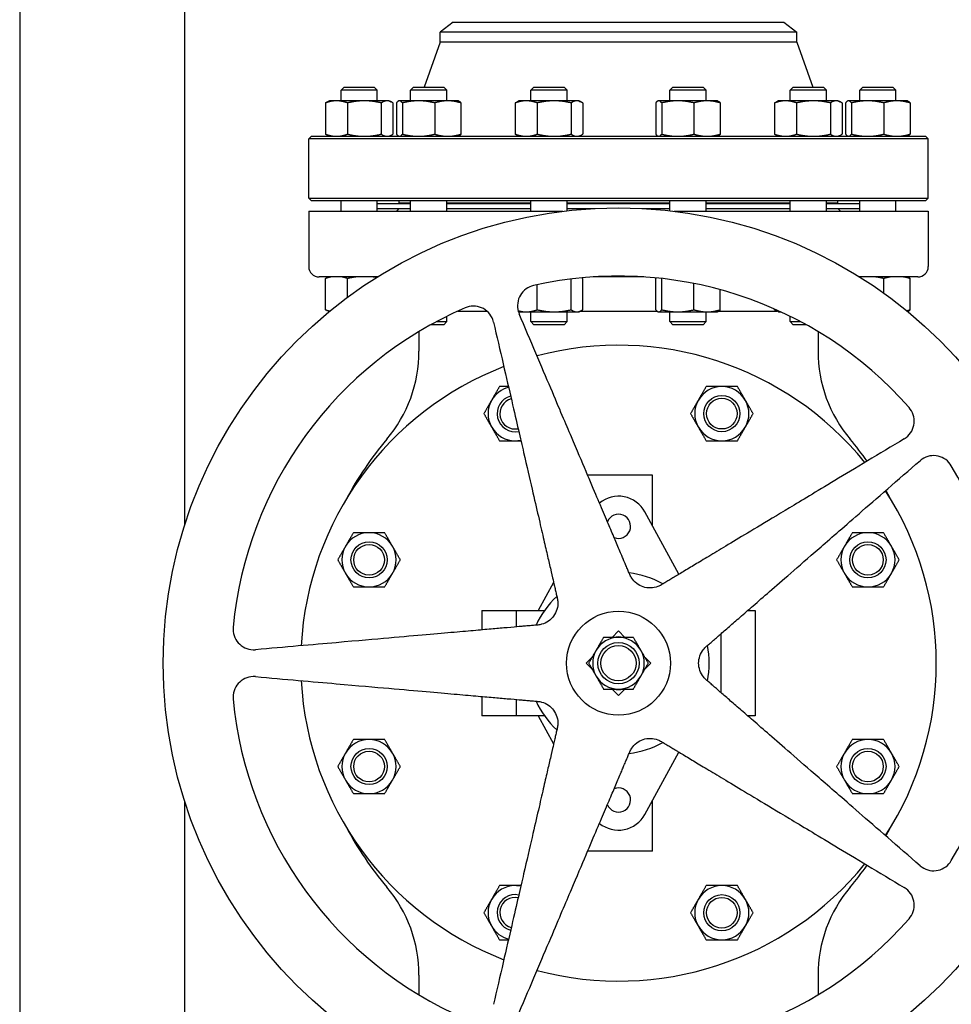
# Model space of a CAD drawing. Header units: inches. Extents: x 18 to 846, y -44 to 561.
# Tile 571 of 637: x 421 to 443, y 421 to 444. Entities that reach past the tile are written whole.
import ezdxf

# ---------------------------------------------------------------- set-up
doc = ezdxf.new("R2010")
doc.units = ezdxf.units.IN
doc.header["$LTSCALE"] = 24
doc.header["$MEASUREMENT"] = 0
doc.layers.add('Visible (ANSI)', color=7, linetype='Continuous', lineweight=30)

msp = doc.modelspace()

# ---------------------------------------------------------------- linework, layer by layer
at = {"layer": 'Visible (ANSI)'}
for p, q in [((420.67843, 512.99548), (420.67843, 416.08668)), ((424.67843, 432.1744), (424.67843, 502.66149)), ((431.17593, 444.33168), (430.86343, 444.09189)), ((431.17593, 444.33168), (439.18093, 444.33168)), ((439.18093, 444.33168), (439.49343, 444.09189)), ((439.49343, 444.09189), (430.86343, 444.09189)), ((430.86343, 443.85168), (430.86343, 444.09189)), ((439.49343, 443.85168), (439.49343, 444.09189)), ((430.86343, 443.85168), (430.47619, 442.76168)), ((439.49343, 443.85168), (430.86343, 443.85168)), ((439.49343, 443.85168), (439.88067, 442.76168)), ((428.53533, 442.76168), (428.46241, 442.68877)), ((429.33741, 442.68877), (428.46241, 442.68877)), ((428.46241, 442.43068), (428.46241, 442.68877)), ((428.53533, 442.76168), (429.26449, 442.76168)), ((429.26449, 442.76168), (429.33741, 442.68877)), ((429.33741, 442.43068), (429.33741, 442.68877)), ((430.21765, 442.76168), (430.14473, 442.68877)), ((431.01973, 442.68877), (430.14473, 442.68877)), ((430.14473, 442.43068), (430.14473, 442.68877)), ((430.21765, 442.76168), (430.94682, 442.76168)), ((430.94682, 442.76168), (431.01973, 442.68877)), ((431.01973, 442.43068), (431.01973, 442.68877)), ((433.13152, 442.76168), (433.05861, 442.68877)), ((433.93361, 442.68877), (433.05861, 442.68877)), ((433.05861, 442.43068), (433.05861, 442.68877)), ((433.13152, 442.76168), (433.86069, 442.76168)), ((433.86069, 442.76168), (433.93361, 442.68877)), ((433.93361, 442.43068), (433.93361, 442.68877)), ((436.49617, 442.76168), (436.42325, 442.68877)), ((437.29825, 442.68877), (436.42325, 442.68877)), ((436.42325, 442.43068), (436.42325, 442.68877)), ((436.49617, 442.76168), (437.22534, 442.76168)), ((437.22534, 442.76168), (437.29825, 442.68877)), ((437.29825, 442.43068), (437.29825, 442.68877)), ((439.41004, 442.76168), (439.33712, 442.68877)), ((440.21212, 442.68877), (439.33712, 442.68877)), ((439.33712, 442.43068), (439.33712, 442.68877)), ((439.41004, 442.76168), (440.13921, 442.76168)), ((440.13921, 442.76168), (440.21212, 442.68877)), ((440.21212, 442.43068), (440.21212, 442.68877)), ((441.09236, 442.76168), (441.01945, 442.68877)), ((441.89445, 442.68877), (441.01945, 442.68877)), ((441.01945, 442.43068), (441.01945, 442.68877)), ((441.09236, 442.76168), (441.82153, 442.76168)), ((441.82153, 442.76168), (441.89445, 442.68877)), ((441.89445, 442.43068), (441.89445, 442.68877)), ((428.08248, 442.37882), (428.08248, 441.62355)), ((428.18091, 442.43068), (428.13512, 442.40933)), ((428.34972, 442.43068), (428.18091, 442.43068)), ((429.02567, 442.43068), (428.34972, 442.43068)), ((428.61696, 442.37882), (428.61696, 441.62355)), ((429.57587, 442.43068), (429.02567, 442.43068)), ((429.43439, 442.37882), (429.43439, 441.62355)), ((429.61891, 442.43068), (429.57587, 442.43068)), ((429.61891, 442.43068), (429.6647, 442.40933)), ((429.71734, 442.37882), (429.71734, 441.62355)), ((429.80171, 442.37882), (429.80171, 441.62355)), ((429.86323, 442.43068), (429.85198, 442.42543)), ((429.87432, 442.43068), (429.86323, 442.43068)), ((430.33719, 442.43068), (429.87432, 442.43068)), ((429.94693, 442.37882), (429.94693, 441.62355)), ((431.04511, 442.43068), (430.33719, 442.43068)), ((430.72745, 442.37882), (430.72745, 441.62355)), ((431.30123, 442.43068), (431.04511, 442.43068)), ((431.30123, 442.43068), (431.31249, 442.42543)), ((431.36276, 442.37882), (431.36276, 441.62355)), ((432.67867, 442.37882), (432.67867, 441.62355)), ((432.77711, 442.43068), (432.73132, 442.40933)), ((432.94591, 442.43068), (432.77711, 442.43068)), ((433.62187, 442.43068), (432.94591, 442.43068)), ((433.21315, 442.37882), (433.21315, 441.62355)), ((434.17206, 442.43068), (433.62187, 442.43068)), ((434.03058, 442.37882), (434.03058, 441.62355)), ((434.21511, 442.43068), (434.17206, 442.43068)), ((434.21511, 442.43068), (434.26089, 442.40933)), ((434.31354, 442.37882), (434.31354, 441.62355)), ((436.08023, 442.37882), (436.08023, 441.62355)), ((436.14175, 442.43068), (436.13049, 442.42543)), ((436.15284, 442.43068), (436.14175, 442.43068)), ((436.61571, 442.43068), (436.15284, 442.43068)), ((436.22545, 442.37882), (436.22545, 441.62355)), ((437.32363, 442.43068), (436.61571, 442.43068)), ((437.00597, 442.37882), (437.00597, 441.62355)), ((437.57975, 442.43068), (437.32363, 442.43068)), ((437.57975, 442.43068), (437.59101, 442.42543)), ((437.64128, 442.37882), (437.64128, 441.62355)), ((438.95719, 442.37882), (438.95719, 441.62355)), ((439.05562, 442.43068), (439.00984, 442.40933)), ((439.22443, 442.43068), (439.05562, 442.43068)), ((439.90039, 442.43068), (439.22443, 442.43068)), ((439.49167, 442.37882), (439.49167, 441.62355)), ((440.45058, 442.43068), (439.90039, 442.43068)), ((440.3091, 442.37882), (440.3091, 441.62355)), ((440.49362, 442.43068), (440.45058, 442.43068)), ((440.49362, 442.43068), (440.53941, 442.40933)), ((440.59205, 442.37882), (440.59205, 441.62355)), ((440.67642, 442.37882), (440.67642, 441.62355)), ((440.73795, 442.43068), (440.72669, 442.42543)), ((440.74903, 442.43068), (440.73795, 442.43068)), ((441.2119, 442.43068), (440.74903, 442.43068)), ((440.82164, 442.37882), (440.82164, 441.62355)), ((441.91982, 442.43068), (441.2119, 442.43068)), ((441.60217, 442.37882), (441.60217, 441.62355)), ((442.17595, 442.43068), (441.91982, 442.43068)), ((442.17595, 442.43068), (442.1872, 442.42543)), ((442.23747, 442.37882), (442.23747, 441.62355)), ((427.74093, 441.57168), (427.67843, 441.50918)), ((427.67843, 440.07418), (427.67843, 441.50918)), ((442.67843, 441.50918), (427.67843, 441.50918)), ((427.74093, 441.57168), (442.61593, 441.57168)), ((428.18091, 441.57168), (428.13512, 441.59303)), ((429.61891, 441.57168), (429.6647, 441.59303)), ((429.86323, 441.57168), (429.85198, 441.57693)), ((431.30123, 441.57168), (431.31249, 441.57693)), ((432.77711, 441.57168), (432.73132, 441.59303)), ((434.21511, 441.57168), (434.26089, 441.59303)), ((436.14175, 441.57168), (436.13049, 441.57693)), ((437.57975, 441.57168), (437.59101, 441.57693)), ((439.05562, 441.57168), (439.00984, 441.59303)), ((440.49362, 441.57168), (440.53941, 441.59303)), ((440.73795, 441.57168), (440.72669, 441.57693)), ((442.17595, 441.57168), (442.1872, 441.57693)), ((442.61593, 441.57168), (442.67843, 441.50918)), ((442.67843, 440.07418), (442.67843, 441.50918)), ((427.67843, 440.07418), (442.67843, 440.07418)), ((427.74093, 440.01168), (427.67843, 440.07418)), ((442.61593, 440.01168), (427.74093, 440.01168)), ((428.46241, 439.75868), (428.46241, 440.01168)), ((429.33741, 439.75868), (429.33741, 440.01168)), ((429.86843, 439.95168), (429.86843, 440.01168)), ((430.14473, 439.75868), (430.14473, 440.01168)), ((431.01973, 439.75868), (431.01973, 440.01168)), ((433.05861, 439.75868), (433.05861, 440.01168)), ((433.93361, 439.77067), (433.93361, 440.01168)), ((436.42325, 439.77067), (436.42325, 440.01168)), ((437.29825, 439.75868), (437.29825, 440.01168)), ((439.33712, 439.75868), (439.33712, 440.01168)), ((440.21212, 439.75868), (440.21212, 440.01168)), ((440.48843, 439.95168), (440.48843, 440.01168)), ((441.01945, 439.75868), (441.01945, 440.01168)), ((441.89445, 439.75868), (441.89445, 440.01168)), ((442.61593, 440.01168), (442.67843, 440.07418)), ((427.67843, 439.75868), (433.8323, 439.75868)), ((427.67843, 439.75868), (427.67843, 438.41768)), ((429.33741, 439.94668), (430.14473, 439.94668)), ((429.33741, 439.82668), (430.14473, 439.82668)), ((429.86343, 439.82168), (429.80043, 439.75868)), ((429.86343, 439.82168), (430.14473, 439.82168)), ((430.14473, 439.95168), (429.86843, 439.95168)), ((429.98843, 439.95168), (429.98843, 439.94668)), ((429.98843, 439.82668), (429.98843, 439.82168)), ((433.05861, 439.95168), (431.01973, 439.95168)), ((431.01973, 439.94668), (433.05861, 439.94668)), ((431.01973, 439.82668), (433.05861, 439.82668)), ((431.01973, 439.82168), (433.05861, 439.82168)), ((436.42325, 439.95168), (433.93361, 439.95168)), ((433.93361, 439.94668), (436.42325, 439.94668)), ((433.93361, 439.82668), (434.61321, 439.82668)), ((433.93361, 439.82168), (434.52304, 439.82168)), ((435.74365, 439.82668), (436.42325, 439.82668)), ((435.83382, 439.82168), (436.42325, 439.82168)), ((436.52456, 439.75868), (442.67843, 439.75868)), ((439.33712, 439.95168), (437.29825, 439.95168)), ((437.29825, 439.94668), (439.33712, 439.94668)), ((437.29825, 439.82668), (439.33712, 439.82668)), ((437.29825, 439.82168), (439.33712, 439.82168)), ((440.48843, 439.95168), (440.21212, 439.95168)), ((440.21212, 439.94668), (441.01945, 439.94668)), ((440.21212, 439.82668), (441.01945, 439.82668)), ((440.21212, 439.82168), (440.49343, 439.82168)), ((440.36843, 439.95168), (440.36843, 439.94668)), ((440.36843, 439.82668), (440.36843, 439.82168)), ((440.49343, 439.82168), (440.55643, 439.75868)), ((442.67843, 439.75868), (442.67843, 438.41768)), ((429.33933, 438.16768), (427.92843, 438.16768)), ((428.08248, 437.37355), (428.08248, 438.12882)), ((428.15303, 438.16768), (428.13512, 438.15933)), ((428.61696, 437.67571), (428.61696, 438.12882)), ((434.03058, 437.37355), (434.03058, 438.11709)), ((434.31354, 437.37355), (434.31354, 438.12882)), ((435.78993, 438.16768), (434.56693, 438.16768)), ((436.08023, 437.37355), (436.08023, 438.12882)), ((436.22545, 437.37355), (436.22545, 438.12882)), ((442.42843, 438.16768), (441.01753, 438.16768)), ((441.60217, 437.77609), (441.60217, 438.12882)), ((442.23747, 437.37355), (442.23747, 438.12882)), ((433.21315, 437.37355), (433.21315, 437.97924)), ((437.00597, 437.37355), (437.00597, 438.00771)), ((437.64128, 437.37355), (437.64128, 437.85819)), ((438.95719, 437.37355), (438.95719, 437.39191)), ((428.17023, 437.32666), (428.13512, 437.34303)), ((431.01973, 437.0846), (431.01973, 437.21421)), ((431.2855, 437.34068), (431.9924, 437.34068)), ((432.77711, 437.32168), (432.75275, 437.33304)), ((432.77711, 437.32168), (432.94591, 437.32168)), ((432.94591, 437.32168), (433.62187, 437.32168)), ((433.05861, 437.0846), (433.05861, 437.32168)), ((433.62187, 437.32168), (434.17206, 437.32168)), ((433.93361, 437.0846), (433.93361, 437.32168)), ((434.17206, 437.32168), (434.21511, 437.32168)), ((434.21511, 437.32168), (434.26089, 437.34303)), ((434.25585, 437.34068), (436.1099, 437.34068)), ((436.14175, 437.32168), (436.13049, 437.32693)), ((436.14175, 437.32168), (436.15284, 437.32168)), ((436.15284, 437.32168), (436.61571, 437.32168)), ((436.42325, 437.0846), (436.42325, 437.32168)), ((436.61571, 437.32168), (437.32363, 437.32168)), ((437.29825, 437.0846), (437.29825, 437.32168)), ((437.32363, 437.32168), (437.57975, 437.32168)), ((437.57975, 437.32168), (437.59101, 437.32693)), ((437.6116, 437.34068), (439.01488, 437.34068)), ((439.05562, 437.32168), (439.00984, 437.34303)), ((439.05562, 437.32168), (439.11269, 437.32168)), ((439.33712, 437.0846), (439.33712, 437.21421)), ((442.18663, 437.32666), (442.1872, 437.32693)), ((430.94682, 437.01168), (430.63367, 437.01168)), ((430.7677, 437.0846), (431.01973, 437.0846)), ((430.94682, 437.01168), (431.01973, 437.0846)), ((433.05861, 437.0846), (433.93361, 437.0846)), ((433.13152, 437.01168), (433.05861, 437.0846)), ((433.86069, 437.01168), (433.13152, 437.01168)), ((433.86069, 437.01168), (433.93361, 437.0846)), ((436.42325, 437.0846), (437.29825, 437.0846)), ((436.49617, 437.01168), (436.42325, 437.0846)), ((437.22534, 437.01168), (436.49617, 437.01168)), ((437.22534, 437.01168), (437.29825, 437.0846)), ((439.33712, 437.0846), (439.58916, 437.0846)), ((439.41004, 437.01168), (439.33712, 437.0846)), ((439.72318, 437.01168), (439.41004, 437.01168)), ((430.34661, 436.84576), (430.34661, 436.36917)), ((440.01025, 436.84576), (440.01025, 436.36917)), ((436.00523, 433.37068), (434.43074, 433.37068)), ((436.00523, 432.13719), (436.00523, 433.37068)), ((436.64217, 430.96969), (435.81853, 432.4794)), ((433.60752, 430.77324), (433.23545, 430.09126)), ((431.87043, 430.09126), (432.69743, 430.09126)), ((431.87043, 430.09126), (431.87043, 429.62318)), ((432.69743, 430.09126), (433.38595, 430.09126)), ((432.69743, 430.09126), (432.69743, 429.69554)), ((438.30609, 430.09126), (438.48643, 430.09126)), ((438.48643, 430.09126), (438.48643, 427.5441)), ((435.0242, 429.44268), (435.17843, 429.59691)), ((435.17843, 429.59691), (435.33266, 429.44268)), ((437.65943, 429.52913), (437.65943, 428.10623)), ((434.3992, 428.81768), (434.53535, 428.95383)), ((434.53535, 428.68153), (434.3992, 428.81768)), ((435.82151, 428.95383), (435.95766, 428.81768)), ((435.95766, 428.81768), (435.82151, 428.68153)), ((435.17843, 428.03845), (435.0242, 428.19268)), ((435.33266, 428.19268), (435.17843, 428.03845)), ((431.87043, 428.01218), (431.87043, 427.5441)), ((432.69743, 427.93983), (432.69743, 427.5441)), ((432.69743, 427.5441), (431.87043, 427.5441)), ((433.38595, 427.5441), (432.69743, 427.5441)), ((433.23545, 427.5441), (433.60752, 426.86212)), ((438.48643, 427.5441), (438.30609, 427.5441)), ((435.81853, 425.15597), (436.64217, 426.66568)), ((424.67843, 416.08668), (424.67843, 425.46097)), ((436.00523, 424.26468), (436.00523, 425.49818)), ((436.00523, 424.26468), (434.43074, 424.26468)), ((430.34661, 421.2662), (430.34661, 420.78961)), ((440.01025, 421.2662), (440.01025, 420.78961))]:
    msp.add_line(p, q, dxfattribs=at)
for centre, radius in [((435.17843, 428.81768), 11.0235), ((437.68049, 434.85819), 0.4375), ((437.68049, 434.85819), 0.37135), ((429.13792, 431.31974), 0.4375), ((429.13792, 431.31974), 0.37135), ((441.21894, 431.31974), 0.4375), ((441.21894, 431.31974), 0.37135), ((435.17843, 428.81768), 1.26), ((435.17843, 428.81768), 0.5), ((435.17843, 428.81768), 0.4256), ((429.13792, 426.31562), 0.4375), ((429.13792, 426.31562), 0.37135), ((441.21894, 426.31562), 0.4375), ((441.21894, 426.31562), 0.37135), ((437.68049, 422.77717), 0.4375), ((437.68049, 422.77717), 0.37135)]:
    msp.add_circle(centre, radius, dxfattribs=at)
for centre, radius, start, end in [((429.78869, 441.94668), 0.375, 270, 279.684596), ((440.56817, 441.94668), 0.375, 260.315504, 270), ((427.92843, 438.41768), 0.25, 180, 270), ((442.42843, 438.41768), 0.25, 270, 0), ((435.17843, 428.81768), 9.36997, 41.331348, 102.668652), ((435.17843, 428.81768), 9.36997, 113.331348, 174.668652), ((435.17843, 428.81768), 7.696, 39.147903, 104.852097), ((427.03861, 436.36917), 3.308, 319.897303, 0), ((443.31825, 436.36917), 3.308, 180, 220.102697), ((435.17843, 428.81768), 7.696, 111.147903, 176.852097), ((432.67637, 434.85819), 0.656, 104.015956, 150), ((437.68049, 434.85819), 0.656, 90, 150), ((437.68049, 434.85819), 0.656, 30, 90), ((432.67637, 434.85819), 0.4375, 104.523454, 281.476546), ((432.67637, 434.85819), 0.37135, 104.794914, 281.205086), ((432.67637, 434.85819), 0.656, 150, 210), ((437.68049, 434.85819), 0.656, 150, 210), ((437.68049, 434.85819), 0.656, 330, 30), ((432.67637, 434.85819), 0.656, 210, 270), ((437.68049, 434.85819), 0.656, 210, 270), ((437.68049, 434.85819), 0.656, 270, 330), ((436.00543, 428.81768), 8.415, 139.897304, 151.812157), ((432.67637, 434.85819), 0.656, 270, 281.984044), ((434.35143, 428.81768), 8.415, 35.531253, 40.102696), ((435.17843, 428.81768), 9.36997, 329.331348, 30.668652), ((435.17843, 432.13018), 0.72917, 28.615103, 129.209832), ((435.17843, 428.81768), 7.696, 327.147903, 32.852097), ((434.35143, 428.81768), 8.415, 28.187843, 29.808159), ((435.17843, 432.13018), 0.29167, 248.74206, 157.25794), ((429.13792, 431.31974), 0.656, 90, 150), ((429.13792, 431.31974), 0.656, 30, 90), ((441.21894, 431.31974), 0.656, 90, 150), ((441.21894, 431.31974), 0.656, 30, 90), ((429.13792, 431.31974), 0.656, 150, 210), ((429.13792, 431.31974), 0.656, 330, 30), ((441.21894, 431.31974), 0.656, 150, 210), ((441.21894, 431.31974), 0.656, 330, 30), ((429.13792, 431.31974), 0.656, 210, 270), ((429.13792, 431.31974), 0.656, 270, 330), ((435.17843, 428.81768), 2.19886, 60.739091, 83.260909), ((441.21894, 431.31974), 0.656, 210, 270), ((441.21894, 431.31974), 0.656, 270, 330), ((435.17843, 428.81768), 2.19886, 132.739091, 155.260909), ((435.17843, 428.81768), 0.625, 90, 150), ((435.17843, 428.81768), 0.636, 79.328306, 100.671694), ((435.17843, 428.81768), 0.625, 30, 90), ((435.17843, 428.81768), 2.19886, 348.739091, 11.260909), ((435.17843, 428.81768), 0.625, 150, 210), ((435.17843, 428.81768), 0.625, 330, 30), ((435.17843, 428.81768), 7.696, 183.147903, 248.852097), ((435.17843, 428.81768), 0.625, 210, 270), ((435.17843, 428.81768), 0.625, 270, 330), ((435.17843, 428.81768), 0.636, 259.328306, 280.671694), ((435.17843, 428.81768), 9.36997, 185.331348, 246.668652), ((435.17843, 428.81768), 2.19886, 204.739091, 227.260909), ((429.13792, 426.31562), 0.656, 90, 150), ((429.13792, 426.31562), 0.656, 30, 90), ((435.17843, 428.81768), 2.19886, 276.739091, 299.260909), ((441.21894, 426.31562), 0.656, 90, 150), ((441.21894, 426.31562), 0.656, 30, 90), ((429.13792, 426.31562), 0.656, 150, 210), ((429.13792, 426.31562), 0.656, 330, 30), ((441.21894, 426.31562), 0.656, 150, 210), ((441.21894, 426.31562), 0.656, 330, 30), ((429.13792, 426.31562), 0.656, 210, 270), ((429.13792, 426.31562), 0.656, 270, 330), ((441.21894, 426.31562), 0.656, 210, 270), ((441.21894, 426.31562), 0.656, 270, 330), ((435.17843, 425.50518), 0.29167, 202.74206, 111.25794), ((435.17843, 425.50518), 0.72917, 230.790168, 331.384897), ((436.00543, 428.81768), 8.415, 208.187843, 220.102697), ((434.35143, 428.81768), 8.415, 330.191841, 331.812157), ((435.17843, 428.81768), 7.696, 255.147903, 320.852097), ((434.35143, 428.81768), 8.415, 319.897303, 324.468747), ((427.03861, 421.2662), 3.308, 0, 40.102697), ((432.67637, 422.77717), 0.656, 90, 150), ((432.67637, 422.77717), 0.656, 78.015956, 90), ((437.68049, 422.77717), 0.656, 90, 150), ((437.68049, 422.77717), 0.656, 30, 90), ((443.31825, 421.2662), 3.308, 139.897303, 180), ((432.67637, 422.77717), 0.656, 150, 210), ((432.67637, 422.77717), 0.4375, 78.523454, 255.476546), ((432.67637, 422.77717), 0.37135, 78.794914, 255.205086), ((437.68049, 422.77717), 0.656, 150, 210), ((437.68049, 422.77717), 0.656, 330, 30), ((435.17843, 428.81768), 9.36997, 257.331348, 318.668652), ((432.67637, 422.77717), 0.656, 210, 255.984044), ((437.68049, 422.77717), 0.656, 210, 270), ((437.68049, 422.77717), 0.656, 270, 330)]:
    msp.add_arc(centre, radius, start, end, dxfattribs=at)
for points, weights in [([(428.34972, 442.43068), (428.22569, 442.43068), (428.08248, 442.37882)], [1, 1.0379548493, 1]), ([(428.08248, 442.37882), (428.10988, 442.39756), (428.13512, 442.40933)], [1, 1.01339325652, 1.01733426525]), ([(428.61696, 442.37882), (428.47375, 442.43068), (428.34972, 442.43068)], [1, 1.0379548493, 1]), ([(429.02567, 442.43068), (428.83599, 442.43068), (428.61696, 442.37882)], [1, 1.0379548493, 1]), ([(429.43439, 442.37882), (429.21536, 442.43068), (429.02567, 442.43068)], [1, 1.0379548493, 1]), ([(429.57587, 442.43068), (429.51021, 442.43068), (429.43439, 442.37882)], [1, 1.0379548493, 1]), ([(429.71734, 442.37882), (429.64152, 442.43068), (429.57587, 442.43068)], [1, 1.0379548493, 1]), ([(429.87432, 442.43068), (429.84062, 442.43068), (429.80171, 442.37882)], [1, 1.0379548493, 1]), ([(429.94693, 442.37882), (429.90802, 442.43068), (429.87432, 442.43068)], [1, 1.0379548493, 1]), ([(430.33719, 442.43068), (430.15607, 442.43068), (429.94693, 442.37882)], [1, 1.0379548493, 1]), ([(430.72745, 442.37882), (430.51831, 442.43068), (430.33719, 442.43068)], [1, 1.0379548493, 1]), ([(431.04511, 442.43068), (430.89768, 442.43068), (430.72745, 442.37882)], [1, 1.0379548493, 1]), ([(431.36276, 442.37882), (431.19253, 442.43068), (431.04511, 442.43068)], [1, 1.0379548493, 1]), ([(431.31249, 442.42543), (431.33602, 442.41446), (431.36276, 442.37882)], [1.01653872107, 1.02578038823, 1]), ([(432.94591, 442.43068), (432.82189, 442.43068), (432.67867, 442.37882)], [1, 1.0379548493, 1]), ([(432.67867, 442.37882), (432.70608, 442.39756), (432.73132, 442.40933)], [1, 1.01339325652, 1.01733426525]), ([(433.21315, 442.37882), (433.06994, 442.43068), (432.94591, 442.43068)], [1, 1.0379548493, 1]), ([(433.62187, 442.43068), (433.43218, 442.43068), (433.21315, 442.37882)], [1, 1.0379548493, 1]), ([(434.03058, 442.37882), (433.81155, 442.43068), (433.62187, 442.43068)], [1, 1.0379548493, 1]), ([(434.17206, 442.43068), (434.1064, 442.43068), (434.03058, 442.37882)], [1, 1.0379548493, 1]), ([(434.31354, 442.37882), (434.23772, 442.43068), (434.17206, 442.43068)], [1, 1.0379548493, 1]), ([(436.15284, 442.43068), (436.11914, 442.43068), (436.08023, 442.37882)], [1, 1.0379548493, 1]), ([(436.22545, 442.37882), (436.18654, 442.43068), (436.15284, 442.43068)], [1, 1.0379548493, 1]), ([(436.61571, 442.43068), (436.43459, 442.43068), (436.22545, 442.37882)], [1, 1.0379548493, 1]), ([(437.00597, 442.37882), (436.79683, 442.43068), (436.61571, 442.43068)], [1, 1.0379548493, 1]), ([(437.32363, 442.43068), (437.1762, 442.43068), (437.00597, 442.37882)], [1, 1.0379548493, 1]), ([(437.64128, 442.37882), (437.47105, 442.43068), (437.32363, 442.43068)], [1, 1.0379548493, 1]), ([(437.59101, 442.42543), (437.61453, 442.41446), (437.64128, 442.37882)], [1.01653872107, 1.02578038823, 1]), ([(439.22443, 442.43068), (439.10041, 442.43068), (438.95719, 442.37882)], [1, 1.0379548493, 1]), ([(438.95719, 442.37882), (438.98459, 442.39756), (439.00984, 442.40933)], [1, 1.01339325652, 1.01733426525]), ([(439.49167, 442.37882), (439.34846, 442.43068), (439.22443, 442.43068)], [1, 1.0379548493, 1]), ([(439.90039, 442.43068), (439.7107, 442.43068), (439.49167, 442.37882)], [1, 1.0379548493, 1]), ([(440.3091, 442.37882), (440.09007, 442.43068), (439.90039, 442.43068)], [1, 1.0379548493, 1]), ([(440.45058, 442.43068), (440.38492, 442.43068), (440.3091, 442.37882)], [1, 1.0379548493, 1]), ([(440.59205, 442.37882), (440.51624, 442.43068), (440.45058, 442.43068)], [1, 1.0379548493, 1]), ([(440.74903, 442.43068), (440.71533, 442.43068), (440.67642, 442.37882)], [1, 1.0379548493, 1]), ([(440.82164, 442.37882), (440.78273, 442.43068), (440.74903, 442.43068)], [1, 1.0379548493, 1]), ([(441.2119, 442.43068), (441.03078, 442.43068), (440.82164, 442.37882)], [1, 1.0379548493, 1]), ([(441.60217, 442.37882), (441.39303, 442.43068), (441.2119, 442.43068)], [1, 1.0379548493, 1]), ([(441.91982, 442.43068), (441.7724, 442.43068), (441.60217, 442.37882)], [1, 1.0379548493, 1]), ([(442.23747, 442.37882), (442.06724, 442.43068), (441.91982, 442.43068)], [1, 1.0379548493, 1]), ([(442.1872, 442.42543), (442.21073, 442.41446), (442.23747, 442.37882)], [1.01653872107, 1.02578038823, 1]), ([(428.13512, 441.59303), (428.10988, 441.6048), (428.08248, 441.62355)], [1.01733426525, 1.01339325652, 1]), ([(428.08248, 441.62355), (428.22569, 441.57168), (428.34972, 441.57168)], [1, 1.0379548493, 1]), ([(428.34972, 441.57168), (428.47375, 441.57168), (428.61696, 441.62355)], [1, 1.0379548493, 1]), ([(428.61696, 441.62355), (428.83599, 441.57168), (429.02567, 441.57168)], [1, 1.0379548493, 1]), ([(429.02567, 441.57168), (429.21536, 441.57168), (429.43439, 441.62355)], [1, 1.0379548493, 1]), ([(429.43439, 441.62355), (429.51021, 441.57168), (429.57587, 441.57168)], [1, 1.0379548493, 1]), ([(429.57587, 441.57168), (429.64152, 441.57168), (429.71734, 441.62355)], [1, 1.0379548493, 1]), ([(429.80171, 441.62355), (429.84062, 441.57168), (429.87432, 441.57168)], [1, 1.0379548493, 1]), ([(429.87432, 441.57168), (429.90802, 441.57168), (429.94693, 441.62355)], [1, 1.0379548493, 1]), ([(429.94693, 441.62355), (430.15607, 441.57168), (430.33719, 441.57168)], [1, 1.0379548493, 1]), ([(430.33719, 441.57168), (430.51831, 441.57168), (430.72745, 441.62355)], [1, 1.0379548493, 1]), ([(430.72745, 441.62355), (430.89768, 441.57168), (431.04511, 441.57168)], [1, 1.0379548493, 1]), ([(431.04511, 441.57168), (431.19253, 441.57168), (431.36276, 441.62355)], [1, 1.0379548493, 1]), ([(431.36276, 441.62355), (431.33602, 441.5879), (431.31249, 441.57693)], [1, 1.02578038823, 1.01653872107]), ([(432.67867, 441.62355), (432.82189, 441.57168), (432.94591, 441.57168)], [1, 1.0379548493, 1]), ([(432.73132, 441.59303), (432.70608, 441.6048), (432.67867, 441.62355)], [1.01733426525, 1.01339325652, 1]), ([(432.94591, 441.57168), (433.06994, 441.57168), (433.21315, 441.62355)], [1, 1.0379548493, 1]), ([(433.21315, 441.62355), (433.43218, 441.57168), (433.62187, 441.57168)], [1, 1.0379548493, 1]), ([(433.62187, 441.57168), (433.81155, 441.57168), (434.03058, 441.62355)], [1, 1.0379548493, 1]), ([(434.03058, 441.62355), (434.1064, 441.57168), (434.17206, 441.57168)], [1, 1.0379548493, 1]), ([(434.17206, 441.57168), (434.23772, 441.57168), (434.31354, 441.62355)], [1, 1.0379548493, 1]), ([(436.08023, 441.62355), (436.11914, 441.57168), (436.15284, 441.57168)], [1, 1.0379548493, 1]), ([(436.15284, 441.57168), (436.18654, 441.57168), (436.22545, 441.62355)], [1, 1.0379548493, 1]), ([(436.22545, 441.62355), (436.43459, 441.57168), (436.61571, 441.57168)], [1, 1.0379548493, 1]), ([(436.61571, 441.57168), (436.79683, 441.57168), (437.00597, 441.62355)], [1, 1.0379548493, 1]), ([(437.00597, 441.62355), (437.1762, 441.57168), (437.32363, 441.57168)], [1, 1.0379548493, 1]), ([(437.32363, 441.57168), (437.47105, 441.57168), (437.64128, 441.62355)], [1, 1.0379548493, 1]), ([(437.64128, 441.62355), (437.61453, 441.5879), (437.59101, 441.57693)], [1, 1.02578038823, 1.01653872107]), ([(438.95719, 441.62355), (439.10041, 441.57168), (439.22443, 441.57168)], [1, 1.0379548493, 1]), ([(439.00984, 441.59303), (438.98459, 441.6048), (438.95719, 441.62355)], [1.01733426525, 1.01339325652, 1]), ([(439.22443, 441.57168), (439.34846, 441.57168), (439.49167, 441.62355)], [1, 1.0379548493, 1]), ([(439.49167, 441.62355), (439.7107, 441.57168), (439.90039, 441.57168)], [1, 1.0379548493, 1]), ([(439.90039, 441.57168), (440.09007, 441.57168), (440.3091, 441.62355)], [1, 1.0379548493, 1]), ([(440.3091, 441.62355), (440.38492, 441.57168), (440.45058, 441.57168)], [1, 1.0379548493, 1]), ([(440.45058, 441.57168), (440.51624, 441.57168), (440.59205, 441.62355)], [1, 1.0379548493, 1]), ([(440.67642, 441.62355), (440.71533, 441.57168), (440.74903, 441.57168)], [1, 1.0379548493, 1]), ([(440.74903, 441.57168), (440.78273, 441.57168), (440.82164, 441.62355)], [1, 1.0379548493, 1]), ([(440.82164, 441.62355), (441.03078, 441.57168), (441.2119, 441.57168)], [1, 1.0379548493, 1]), ([(441.2119, 441.57168), (441.39303, 441.57168), (441.60217, 441.62355)], [1, 1.0379548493, 1]), ([(441.60217, 441.62355), (441.7724, 441.57168), (441.91982, 441.57168)], [1, 1.0379548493, 1]), ([(441.91982, 441.57168), (442.06724, 441.57168), (442.23747, 441.62355)], [1, 1.0379548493, 1]), ([(442.23747, 441.62355), (442.21073, 441.5879), (442.1872, 441.57693)], [1, 1.02578038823, 1.01653872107]), ([(428.21958, 438.16768), (428.15465, 438.15495), (428.08248, 438.12882)], [1.01897523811, 1.01877372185, 1]), ([(428.08248, 438.12882), (428.10988, 438.14756), (428.13512, 438.15933)], [1, 1.01339325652, 1.01733426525]), ([(428.61696, 438.12882), (428.54479, 438.15495), (428.47986, 438.16768)], [1, 1.01877372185, 1.01897523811]), ([(428.82664, 438.16768), (428.72734, 438.15495), (428.61696, 438.12882)], [1.01897523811, 1.01877372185, 1]), ([(429.31663, 438.15347), (429.26975, 438.16191), (429.22471, 438.16768)], [1.01497041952, 1.01888382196, 1.01897523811]), ([(434.31354, 438.12882), (434.30034, 438.13784), (434.2877, 438.14522)], [1, 1.0064062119, 1.01064987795]), ([(436.0916, 438.14305), (436.08602, 438.13654), (436.08023, 438.12882)], [1.00937112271, 1.0054754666, 1]), ([(436.22545, 438.12882), (436.22538, 438.1289), (436.22532, 438.12899)], [1, 1.00006190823, 1.0001236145]), ([(436.22589, 438.12893), (436.22567, 438.12887), (436.22545, 438.12882)], [1.00007787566, 1.00003897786, 1]), ([(441.02185, 438.16768), (441.02008, 438.16744), (441.0183, 438.1672)], [1.01897523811, 1.0189714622, 1.01896116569]), ([(441.60217, 438.12882), (441.49677, 438.15495), (441.40196, 438.16768)], [1, 1.01877372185, 1.01897523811]), ([(441.76513, 438.16768), (441.68795, 438.15495), (441.60217, 438.12882)], [1.01897523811, 1.01877372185, 1]), ([(442.23747, 438.12882), (442.15169, 438.15495), (442.07451, 438.16768)], [1, 1.01877372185, 1.01897523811]), ([(442.20022, 438.16768), (442.21786, 438.15495), (442.23747, 438.12882)], [1.01897523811, 1.01877372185, 1]), ([(428.13512, 437.34303), (428.10988, 437.3548), (428.08248, 437.37355)], [1.01733426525, 1.01339325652, 1]), ([(428.08248, 437.37355), (428.13766, 437.35356), (428.18828, 437.34149)], [1, 1.01429119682, 1.01782022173]), ([(432.74791, 437.35107), (432.85107, 437.32168), (432.94591, 437.32168)], [1.01392594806, 1.02876844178, 1]), ([(432.94591, 437.32168), (433.06994, 437.32168), (433.21315, 437.37355)], [1, 1.0379548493, 1]), ([(433.21315, 437.37355), (433.43218, 437.32168), (433.62187, 437.32168)], [1, 1.0379548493, 1]), ([(433.62187, 437.32168), (433.81155, 437.32168), (434.03058, 437.37355)], [1, 1.0379548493, 1]), ([(434.03058, 437.37355), (434.1064, 437.32168), (434.17206, 437.32168)], [1, 1.0379548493, 1]), ([(434.17206, 437.32168), (434.23772, 437.32168), (434.31354, 437.37355)], [1, 1.0379548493, 1]), ([(436.08023, 437.37355), (436.11914, 437.32168), (436.15284, 437.32168)], [1, 1.0379548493, 1]), ([(436.15284, 437.32168), (436.18654, 437.32168), (436.22545, 437.37355)], [1, 1.0379548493, 1]), ([(436.22545, 437.37355), (436.43459, 437.32168), (436.61571, 437.32168)], [1, 1.0379548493, 1]), ([(436.61571, 437.32168), (436.79683, 437.32168), (437.00597, 437.37355)], [1, 1.0379548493, 1]), ([(437.00597, 437.37355), (437.1762, 437.32168), (437.32363, 437.32168)], [1, 1.0379548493, 1]), ([(437.32363, 437.32168), (437.47105, 437.32168), (437.64128, 437.37355)], [1, 1.0379548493, 1]), ([(437.64128, 437.37355), (437.61453, 437.3379), (437.59101, 437.32693)], [1, 1.02578038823, 1.01653872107]), ([(439.00984, 437.34303), (438.98459, 437.3548), (438.95719, 437.37355)], [1.01733426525, 1.01339325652, 1]), ([(438.95719, 437.37355), (439.01955, 437.35096), (439.07626, 437.33844)], [1, 1.01618057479, 1.01856523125]), ([(442.1565, 437.35139), (442.19579, 437.36085), (442.23747, 437.37355)], [1.01376780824, 1.00903433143, 1]), ([(442.23747, 437.37355), (442.21073, 437.3379), (442.1872, 437.32693)], [1, 1.02578038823, 1.01653872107]), ([(435.45329, 430.96169), (434.92444, 432.20758), (432.77288, 437.27635)], [3.21640230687, 2.36623373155, 1.05826131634]), ([(432.15268, 437.07483), (433.39137, 431.70946), (433.69584, 430.39066)], [1.05826131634, 2.36623373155, 3.21640230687]), ([(432.29763, 435.51419), (432.19614, 435.33842), (432.10826, 435.18619)], [1.01001874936, 1.04314139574, 1]), ([(432.51298, 435.51419), (432.41142, 435.51419), (432.29763, 435.51419)], [1.02333570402, 1.0283254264, 1.01001874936]), ([(437.30175, 435.51419), (437.20026, 435.33842), (437.11238, 435.18619)], [1.01001874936, 1.04314139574, 1]), ([(437.68049, 435.51419), (437.50472, 435.51419), (437.30175, 435.51419)], [1, 1.04314139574, 1.01001874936]), ([(438.05923, 435.51419), (437.85626, 435.51419), (437.68049, 435.51419)], [1.01001874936, 1.04314139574, 1]), ([(438.2486, 435.18619), (438.16072, 435.33842), (438.05923, 435.51419)], [1, 1.04314139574, 1.01001874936]), ([(432.10826, 435.18619), (432.02037, 435.03397), (431.91888, 434.85819)], [1, 1.04314139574, 1.01001874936]), ([(437.11238, 435.18619), (437.02449, 435.03397), (436.92301, 434.85819)], [1, 1.04314139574, 1.01001874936]), ([(438.43797, 434.85819), (438.33649, 435.03397), (438.2486, 435.18619)], [1.01001874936, 1.04314139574, 1]), ([(431.91888, 434.85819), (432.02037, 434.68242), (432.10826, 434.53019)], [1.01001874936, 1.04314139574, 1]), ([(436.92301, 434.85819), (437.02449, 434.68242), (437.11238, 434.53019)], [1.01001874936, 1.04314139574, 1]), ([(438.2486, 434.53019), (438.33649, 434.68242), (438.43797, 434.85819)], [1, 1.04314139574, 1.01001874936]), ([(432.10826, 434.53019), (432.19614, 434.37797), (432.29763, 434.20219)], [1, 1.04314139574, 1.01001874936]), ([(437.11238, 434.53019), (437.20026, 434.37797), (437.30175, 434.20219)], [1, 1.04314139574, 1.01001874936]), ([(438.05923, 434.20219), (438.16072, 434.37797), (438.2486, 434.53019)], [1.01001874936, 1.04314139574, 1]), ([(432.29763, 434.20219), (432.50059, 434.20219), (432.67637, 434.20219)], [1.01001874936, 1.04314139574, 1]), ([(432.67637, 434.20219), (432.74535, 434.20219), (432.81588, 434.20219)], [1, 1.01649887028, 1.02184350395]), ([(442.09644, 434.24694), (437.37644, 431.41088), (436.21628, 430.71379)], [1.05826131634, 2.36623373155, 3.21640230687]), ([(437.30175, 434.20219), (437.50472, 434.20219), (437.68049, 434.20219)], [1.01001874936, 1.04314139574, 1]), ([(437.68049, 434.20219), (437.85626, 434.20219), (438.05923, 434.20219)], [1, 1.04314139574, 1.01001874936]), ([(437.30244, 429.21881), (438.32393, 430.10677), (442.47974, 433.71937)], [3.21640230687, 2.36623373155, 1.05826131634]), ([(428.75918, 431.97574), (428.65769, 431.79997), (428.56981, 431.64774)], [1.01001874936, 1.04314139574, 1]), ([(429.13792, 431.97574), (428.96215, 431.97574), (428.75918, 431.97574)], [1, 1.04314139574, 1.01001874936]), ([(429.51666, 431.97574), (429.31369, 431.97574), (429.13792, 431.97574)], [1.01001874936, 1.04314139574, 1]), ([(429.70603, 431.64774), (429.61815, 431.79997), (429.51666, 431.97574)], [1, 1.04314139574, 1.01001874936]), ([(440.8402, 431.97574), (440.73871, 431.79997), (440.65083, 431.64774)], [1.01001874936, 1.04314139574, 1]), ([(441.21894, 431.97574), (441.04316, 431.97574), (440.8402, 431.97574)], [1, 1.04314139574, 1.01001874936]), ([(441.59768, 431.97574), (441.39471, 431.97574), (441.21894, 431.97574)], [1.01001874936, 1.04314139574, 1]), ([(441.78705, 431.64774), (441.69916, 431.79997), (441.59768, 431.97574)], [1, 1.04314139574, 1.01001874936]), ([(428.56981, 431.64774), (428.48192, 431.49552), (428.38044, 431.31974)], [1, 1.04314139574, 1.01001874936]), ([(429.8954, 431.31974), (429.79392, 431.49552), (429.70603, 431.64774)], [1.01001874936, 1.04314139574, 1]), ([(440.65083, 431.64774), (440.56294, 431.49552), (440.46145, 431.31974)], [1, 1.04314139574, 1.01001874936]), ([(441.97642, 431.31974), (441.87494, 431.49552), (441.78705, 431.64774)], [1.01001874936, 1.04314139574, 1]), ([(428.38044, 431.31974), (428.48192, 431.14397), (428.56981, 430.99174)], [1.01001874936, 1.04314139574, 1]), ([(429.70603, 430.99174), (429.79392, 431.14397), (429.8954, 431.31974)], [1, 1.04314139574, 1.01001874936]), ([(440.46145, 431.31974), (440.56294, 431.14397), (440.65083, 430.99174)], [1.01001874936, 1.04314139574, 1]), ([(441.78705, 430.99174), (441.87494, 431.14397), (441.97642, 431.31974)], [1, 1.04314139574, 1.01001874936]), ([(428.56981, 430.99174), (428.65769, 430.83952), (428.75918, 430.66374)], [1, 1.04314139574, 1.01001874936]), ([(429.51666, 430.66374), (429.61815, 430.83952), (429.70603, 430.99174)], [1.01001874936, 1.04314139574, 1]), ([(440.65083, 430.99174), (440.73871, 430.83952), (440.8402, 430.66374)], [1, 1.04314139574, 1.01001874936]), ([(441.59768, 430.66374), (441.69916, 430.83952), (441.78705, 430.99174)], [1.01001874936, 1.04314139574, 1]), ([(428.75918, 430.66374), (428.96215, 430.66374), (429.13792, 430.66374)], [1.01001874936, 1.04314139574, 1]), ([(429.13792, 430.66374), (429.31369, 430.66374), (429.51666, 430.66374)], [1, 1.04314139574, 1.01001874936]), ([(440.8402, 430.66374), (441.04316, 430.66374), (441.21894, 430.66374)], [1.01001874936, 1.04314139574, 1]), ([(441.21894, 430.66374), (441.39471, 430.66374), (441.59768, 430.66374)], [1, 1.04314139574, 1.01001874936]), ([(433.22429, 429.74163), (431.87596, 429.62367), (426.3904, 429.14374)], [3.22913550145, 2.37560125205, 1.06245079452]), ([(434.81758, 429.44268), (434.7209, 429.27521), (434.63716, 429.13018)], [1.01001874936, 1.04314139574, 1]), ([(435.17843, 429.44268), (435.01096, 429.44268), (434.81758, 429.44268)], [1, 1.04314139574, 1.01001874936]), ([(435.53927, 429.44268), (435.3459, 429.44268), (435.17843, 429.44268)], [1.01001874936, 1.04314139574, 1]), ([(435.71969, 429.13018), (435.63596, 429.27521), (435.53927, 429.44268)], [1, 1.04314139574, 1.01001874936]), ([(434.63716, 429.13018), (434.55343, 428.98515), (434.45674, 428.81768)], [1, 1.04314139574, 1.01001874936]), ([(435.90012, 428.81768), (435.80343, 428.98515), (435.71969, 429.13018)], [1.01001874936, 1.04314139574, 1]), ([(434.45674, 428.81768), (434.55343, 428.65021), (434.63716, 428.50518)], [1.01001874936, 1.04314139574, 1]), ([(435.71969, 428.50518), (435.80343, 428.65021), (435.90012, 428.81768)], [1, 1.04314139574, 1.01001874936]), ([(426.3904, 428.49162), (431.87596, 428.0117), (433.22429, 427.89374)], [1.06245079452, 2.37560125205, 3.22913550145]), ([(434.63716, 428.50518), (434.7209, 428.36015), (434.81758, 428.19268)], [1, 1.04314139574, 1.01001874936]), ([(435.53927, 428.19268), (435.63596, 428.36015), (435.71969, 428.50518)], [1.01001874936, 1.04314139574, 1]), ([(442.47974, 423.916), (438.32393, 427.52859), (437.30244, 428.41656)], [1.05826131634, 2.36623373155, 3.21640230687]), ([(434.81758, 428.19268), (435.01096, 428.19268), (435.17843, 428.19268)], [1.01001874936, 1.04314139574, 1]), ([(435.17843, 428.19268), (435.3459, 428.19268), (435.53927, 428.19268)], [1, 1.04314139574, 1.01001874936]), ([(433.69584, 427.2447), (433.39137, 425.92591), (432.15268, 420.56053)], [3.21640230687, 2.36623373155, 1.05826131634]), ([(428.75918, 426.97162), (428.65769, 426.79585), (428.56981, 426.64362)], [1.01001874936, 1.04314139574, 1]), ([(429.13792, 426.97162), (428.96215, 426.97162), (428.75918, 426.97162)], [1, 1.04314139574, 1.01001874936]), ([(429.51666, 426.97162), (429.31369, 426.97162), (429.13792, 426.97162)], [1.01001874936, 1.04314139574, 1]), ([(429.70603, 426.64362), (429.61815, 426.79585), (429.51666, 426.97162)], [1, 1.04314139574, 1.01001874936]), ([(436.21628, 426.92158), (437.37644, 426.22448), (442.09644, 423.38842)], [3.21640230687, 2.36623373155, 1.05826131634]), ([(440.8402, 426.97162), (440.73871, 426.79585), (440.65083, 426.64362)], [1.01001874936, 1.04314139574, 1]), ([(441.21894, 426.97162), (441.04316, 426.97162), (440.8402, 426.97162)], [1, 1.04314139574, 1.01001874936]), ([(441.59768, 426.97162), (441.39471, 426.97162), (441.21894, 426.97162)], [1.01001874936, 1.04314139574, 1]), ([(441.78705, 426.64362), (441.69916, 426.79585), (441.59768, 426.97162)], [1, 1.04314139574, 1.01001874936]), ([(428.56981, 426.64362), (428.48192, 426.4914), (428.38044, 426.31562)], [1, 1.04314139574, 1.01001874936]), ([(429.8954, 426.31562), (429.79392, 426.4914), (429.70603, 426.64362)], [1.01001874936, 1.04314139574, 1]), ([(432.77288, 420.35902), (434.92444, 425.42778), (435.45329, 426.67367)], [1.05826131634, 2.36623373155, 3.21640230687]), ([(440.65083, 426.64362), (440.56294, 426.4914), (440.46145, 426.31562)], [1, 1.04314139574, 1.01001874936]), ([(441.97642, 426.31562), (441.87494, 426.4914), (441.78705, 426.64362)], [1.01001874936, 1.04314139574, 1]), ([(428.38044, 426.31562), (428.48192, 426.13985), (428.56981, 425.98762)], [1.01001874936, 1.04314139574, 1]), ([(429.70603, 425.98762), (429.79392, 426.13985), (429.8954, 426.31562)], [1, 1.04314139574, 1.01001874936]), ([(440.46145, 426.31562), (440.56294, 426.13985), (440.65083, 425.98762)], [1.01001874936, 1.04314139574, 1]), ([(441.78705, 425.98762), (441.87494, 426.13985), (441.97642, 426.31562)], [1, 1.04314139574, 1.01001874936]), ([(428.56981, 425.98762), (428.65769, 425.8354), (428.75918, 425.65962)], [1, 1.04314139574, 1.01001874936]), ([(429.51666, 425.65962), (429.61815, 425.8354), (429.70603, 425.98762)], [1.01001874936, 1.04314139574, 1]), ([(440.65083, 425.98762), (440.73871, 425.8354), (440.8402, 425.65962)], [1, 1.04314139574, 1.01001874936]), ([(441.59768, 425.65962), (441.69916, 425.8354), (441.78705, 425.98762)], [1.01001874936, 1.04314139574, 1]), ([(428.75918, 425.65962), (428.96215, 425.65962), (429.13792, 425.65962)], [1.01001874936, 1.04314139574, 1]), ([(429.13792, 425.65962), (429.31369, 425.65962), (429.51666, 425.65962)], [1, 1.04314139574, 1.01001874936]), ([(440.8402, 425.65962), (441.04316, 425.65962), (441.21894, 425.65962)], [1.01001874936, 1.04314139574, 1]), ([(441.21894, 425.65962), (441.39471, 425.65962), (441.59768, 425.65962)], [1, 1.04314139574, 1.01001874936]), ([(432.29763, 423.43317), (432.19614, 423.2574), (432.10826, 423.10517)], [1.01001874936, 1.04314139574, 1]), ([(432.67637, 423.43317), (432.50059, 423.43317), (432.29763, 423.43317)], [1, 1.04314139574, 1.01001874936]), ([(432.81588, 423.43317), (432.74535, 423.43317), (432.67637, 423.43317)], [1.02184350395, 1.01649887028, 1]), ([(437.30175, 423.43317), (437.20026, 423.2574), (437.11238, 423.10517)], [1.01001874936, 1.04314139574, 1]), ([(437.68049, 423.43317), (437.50472, 423.43317), (437.30175, 423.43317)], [1, 1.04314139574, 1.01001874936]), ([(438.05923, 423.43317), (437.85626, 423.43317), (437.68049, 423.43317)], [1.01001874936, 1.04314139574, 1]), ([(438.2486, 423.10517), (438.16072, 423.2574), (438.05923, 423.43317)], [1, 1.04314139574, 1.01001874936]), ([(432.10826, 423.10517), (432.02037, 422.95295), (431.91888, 422.77717)], [1, 1.04314139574, 1.01001874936]), ([(437.11238, 423.10517), (437.02449, 422.95295), (436.92301, 422.77717)], [1, 1.04314139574, 1.01001874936]), ([(438.43797, 422.77717), (438.33649, 422.95295), (438.2486, 423.10517)], [1.01001874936, 1.04314139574, 1]), ([(431.91888, 422.77717), (432.02037, 422.6014), (432.10826, 422.44917)], [1.01001874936, 1.04314139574, 1]), ([(436.92301, 422.77717), (437.02449, 422.6014), (437.11238, 422.44917)], [1.01001874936, 1.04314139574, 1]), ([(438.2486, 422.44917), (438.33649, 422.6014), (438.43797, 422.77717)], [1, 1.04314139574, 1.01001874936]), ([(432.10826, 422.44917), (432.19614, 422.29695), (432.29763, 422.12117)], [1, 1.04314139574, 1.01001874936]), ([(437.11238, 422.44917), (437.20026, 422.29695), (437.30175, 422.12117)], [1, 1.04314139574, 1.01001874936]), ([(438.05923, 422.12117), (438.16072, 422.29695), (438.2486, 422.44917)], [1.01001874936, 1.04314139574, 1]), ([(432.29763, 422.12117), (432.41142, 422.12117), (432.51298, 422.12117)], [1.01001874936, 1.0283254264, 1.02333570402]), ([(437.30175, 422.12117), (437.50472, 422.12117), (437.68049, 422.12117)], [1.01001874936, 1.04314139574, 1]), ([(437.68049, 422.12117), (437.85626, 422.12117), (438.05923, 422.12117)], [1, 1.04314139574, 1.01001874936])]:
    msp.add_rational_spline(points, weights, degree=2, dxfattribs=at)
for points, knots in [([(433.12348, 437.95954), (433.05991, 437.94525), (432.99523, 437.91687), (432.88355, 437.8358), (432.83655, 437.7831), (432.76999, 437.67109), (432.7462, 437.60459), (432.72841, 437.46774), (432.73442, 437.39738), (432.75781, 437.31527), (432.76474, 437.29571), (432.77288, 437.27635)], [1.98632476, 1.98632476, 1.98632476, 1.98632476, 2.48280891, 2.48280891, 2.97929305, 2.97929305, 3.47597129, 3.47597129, 3.97264952, 3.97264952, 4.12697786, 4.12697786, 4.12697786, 4.12697786]), ([(432.15268, 437.07483), (432.14789, 437.09528), (432.142, 437.11518), (432.13504, 437.13419), (432.11266, 437.19536), (432.07616, 437.25581), (431.98133, 437.35607), (431.92299, 437.39588), (431.80331, 437.44738), (431.73431, 437.46238), (431.5963, 437.46233), (431.5273, 437.44728), (431.46747, 437.42147)], [-0.15432833, -0.15432833, -0.15432833, -0.15432833, 0, 0, 0, 0.49667824, 0.49667824, 0.99335647, 0.99335647, 1.48984062, 1.48984062, 1.98632476, 1.98632476, 1.98632476, 1.98632476]), ([(442.09644, 434.24694), (442.11441, 434.25782), (442.13151, 434.26957), (442.19869, 434.32225), (442.24491, 434.37564), (442.31096, 434.49681), (442.33079, 434.56459), (442.34279, 434.69433), (442.33574, 434.7646), (442.29304, 434.89583), (442.2574, 434.95681), (442.21437, 435.00573)], [3.53059689, 3.53059689, 3.53059689, 3.53059689, 3.68492522, 3.68492522, 4.18160346, 4.18160346, 4.6782817, 4.6782817, 5.17476584, 5.17476584, 5.67124999, 5.67124999, 5.67124999, 5.67124999]), ([(443.23784, 433.59705), (443.20461, 433.65309), (443.15763, 433.70583), (443.04601, 433.78699), (442.98137, 433.81541), (442.85427, 433.84409), (442.78367, 433.84618), (442.64802, 433.8208), (442.58296, 433.79335), (442.5121, 433.74573), (442.49564, 433.7331), (442.47974, 433.71937)], [1.98632476, 1.98632476, 1.98632476, 1.98632476, 2.48280891, 2.48280891, 2.97929305, 2.97929305, 3.47597129, 3.47597129, 3.97264952, 3.97264952, 4.12697786, 4.12697786, 4.12697786, 4.12697786]), ([(436.21628, 430.71379), (436.18856, 430.69713), (436.15974, 430.68332), (436.0777, 430.65218), (436.01673, 430.63952), (435.89422, 430.63654), (435.83268, 430.64621), (435.72391, 430.68156), (435.66844, 430.7099), (435.57108, 430.78432), (435.52919, 430.8304), (435.48112, 430.90382), (435.46593, 430.93193), (435.45329, 430.96169)], [5.30201977, 5.30201977, 5.30201977, 5.30201977, 5.53516775, 5.53516775, 5.97092818, 5.97092818, 6.40668861, 6.40668861, 6.84244904, 6.84244904, 7.27820947, 7.27820947, 7.51135745, 7.51135745, 7.51135745, 7.51135745]), ([(433.69584, 430.39066), (433.70312, 430.35916), (433.70735, 430.32748), (433.71161, 430.23983), (433.70481, 430.17793), (433.66979, 430.06049), (433.64157, 430.00496), (433.57434, 429.91243), (433.53025, 429.86844), (433.42938, 429.79884), (433.37261, 429.77324), (433.28794, 429.75021), (433.2565, 429.74445), (433.22429, 429.74163)], [5.30201977, 5.30201977, 5.30201977, 5.30201977, 5.53516775, 5.53516775, 5.97092818, 5.97092818, 6.40668861, 6.40668861, 6.84244904, 6.84244904, 7.27820947, 7.27820947, 7.51135745, 7.51135745, 7.51135745, 7.51135745]), ([(425.84899, 429.6883), (425.84293, 429.62342), (425.84994, 429.55315), (425.89254, 429.42188), (425.92813, 429.36089), (426.0141, 429.26298), (426.06998, 429.2198), (426.19464, 429.16059), (426.26341, 429.14456), (426.3285, 429.14218), (426.34873, 429.14143), (426.36947, 429.14198), (426.3904, 429.14374)], [-1.98632476, -1.98632476, -1.98632476, -1.98632476, -1.48984062, -1.48984062, -0.99335647, -0.99335647, -0.49667824, -0.49667824, 0, 0, 0, 0.15432833, 0.15432833, 0.15432833, 0.15432833]), ([(437.30244, 428.41656), (437.27804, 428.43777), (437.256, 428.46091), (437.20103, 428.52931), (437.17015, 428.58339), (437.12945, 428.69898), (437.11964, 428.7605), (437.11964, 428.87487), (437.12945, 428.93638), (437.17015, 429.05197), (437.20103, 429.10606), (437.256, 429.17446), (437.27804, 429.19759), (437.30244, 429.21881)], [5.30201977, 5.30201977, 5.30201977, 5.30201977, 5.53516775, 5.53516775, 5.97092818, 5.97092818, 6.40668861, 6.40668861, 6.84244904, 6.84244904, 7.27820947, 7.27820947, 7.51135745, 7.51135745, 7.51135745, 7.51135745]), ([(426.3904, 428.49162), (426.36947, 428.49339), (426.34873, 428.49393), (426.3285, 428.49319), (426.26341, 428.4908), (426.19464, 428.47478), (426.06998, 428.41557), (426.0141, 428.37239), (425.92813, 428.27448), (425.89254, 428.21349), (425.84994, 428.08222), (425.84293, 428.01194), (425.84899, 427.94707)], [-0.15432833, -0.15432833, -0.15432833, -0.15432833, 0, 0, 0, 0.49667824, 0.49667824, 0.99335647, 0.99335647, 1.48984062, 1.48984062, 1.98632476, 1.98632476, 1.98632476, 1.98632476]), ([(433.22429, 427.89374), (433.2565, 427.89092), (433.28794, 427.88516), (433.37261, 427.86213), (433.42938, 427.83653), (433.53025, 427.76693), (433.57434, 427.72293), (433.64157, 427.6304), (433.66979, 427.57487), (433.70481, 427.45743), (433.71161, 427.39553), (433.70735, 427.30788), (433.70312, 427.27621), (433.69584, 427.2447)], [5.30201977, 5.30201977, 5.30201977, 5.30201977, 5.53516775, 5.53516775, 5.97092818, 5.97092818, 6.40668861, 6.40668861, 6.84244904, 6.84244904, 7.27820947, 7.27820947, 7.51135745, 7.51135745, 7.51135745, 7.51135745]), ([(435.45329, 426.67367), (435.46593, 426.70344), (435.48112, 426.73155), (435.52919, 426.80496), (435.57108, 426.85105), (435.66844, 426.92547), (435.72391, 426.95381), (435.83268, 426.98915), (435.89422, 426.99883), (436.01673, 426.99585), (436.0777, 426.98319), (436.15974, 426.95205), (436.18856, 426.93823), (436.21628, 426.92158)], [5.30201977, 5.30201977, 5.30201977, 5.30201977, 5.53516775, 5.53516775, 5.97092818, 5.97092818, 6.40668861, 6.40668861, 6.84244904, 6.84244904, 7.27820947, 7.27820947, 7.51135745, 7.51135745, 7.51135745, 7.51135745]), ([(442.47974, 423.916), (442.49564, 423.90227), (442.5121, 423.88964), (442.58296, 423.84202), (442.64802, 423.81456), (442.78367, 423.78919), (442.85427, 423.79127), (442.98137, 423.81995), (443.04601, 423.84838), (443.15763, 423.92954), (443.20461, 423.98227), (443.23784, 424.03832)], [3.53059689, 3.53059689, 3.53059689, 3.53059689, 3.68492522, 3.68492522, 4.18160346, 4.18160346, 4.6782817, 4.6782817, 5.17476584, 5.17476584, 5.67124999, 5.67124999, 5.67124999, 5.67124999]), ([(442.21437, 422.62963), (442.2574, 422.67856), (442.29304, 422.73953), (442.33574, 422.87077), (442.34279, 422.94103), (442.33079, 423.07077), (442.31096, 423.13855), (442.24491, 423.25973), (442.19869, 423.31312), (442.14744, 423.35331), (442.13151, 423.3658), (442.11441, 423.37755), (442.09644, 423.38842)], [-1.98632476, -1.98632476, -1.98632476, -1.98632476, -1.48984062, -1.48984062, -0.99335647, -0.99335647, -0.49667824, -0.49667824, 0, 0, 0, 0.15432833, 0.15432833, 0.15432833, 0.15432833])]:
    msp.add_open_spline(points, degree=3, knots=knots, dxfattribs=at)

doc.saveas('drawing.dxf')
